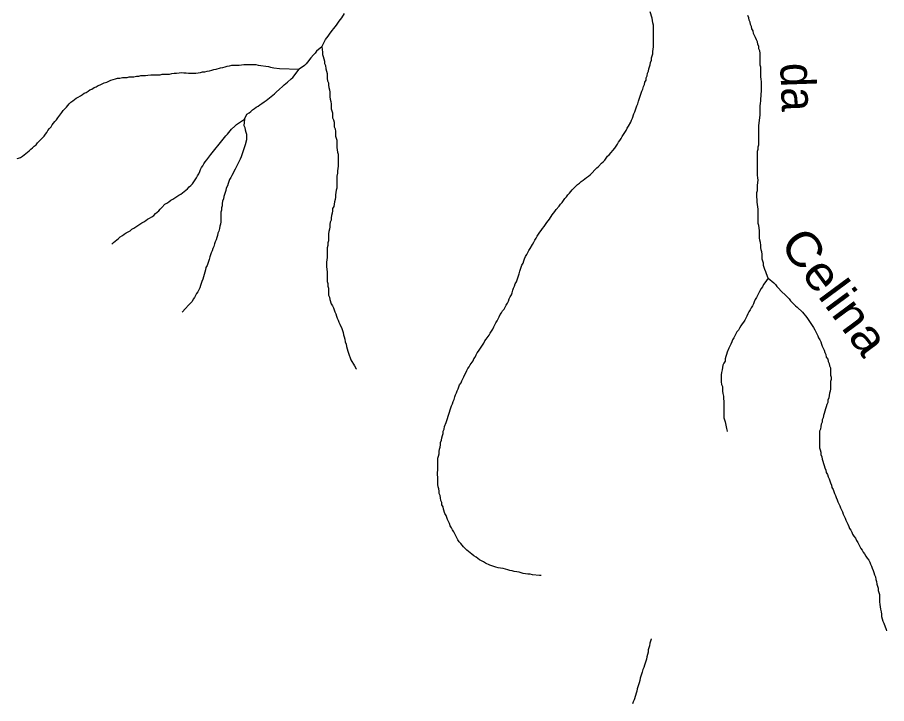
# Model space of a CAD drawing. Extents: x 652.3 to 678, y 7316.9 to 7344.9.
# Drawn here: x 666.361 to 668.387, y 7341.577 to 7343.176 of the extents above; entities that cross this region are included whole.
import ezdxf
from ezdxf.enums import TextEntityAlignment as Align

# ---------------------------------------------------------------- set-up
doc = ezdxf.new("R2010")
doc.units = 0
doc.header["$LTSCALE"] = 0.032
doc.layers.add('61', color=7, linetype='Continuous')
doc.layers.add('7', color=7, linetype='Continuous', lineweight=25)

msp = doc.modelspace()

# ---------------------------------------------------------------- linework, layer by layer
at = {"layer": '7'}
for points in [[(667.0705, 7343.1079), (667.0792, 7343.1246), (667.0856, 7343.1325), (667.0888, 7343.1373), (667.0951, 7343.1453), (667.0983, 7343.1501), (667.1047, 7343.158), (667.1111, 7343.1676), (667.1174, 7343.1755), (667.1238, 7343.1851)], [(667.7858, 7342.9225), (667.7906, 7342.932), (667.7922, 7342.9368), (667.7945, 7342.9416), (667.7977, 7342.9511), (667.8001, 7342.9559), (667.8017, 7342.9607), (667.8049, 7342.9702), (667.8073, 7342.975), (667.8089, 7342.9806), (667.8105, 7342.9853), (667.8121, 7342.9901), (667.8168, 7343.0044), (667.8192, 7343.0092), (667.82, 7343.0148), (667.8224, 7343.0196), (667.8232, 7343.0251), (667.8264, 7343.0299), (667.8264, 7343.0355), (667.8288, 7343.0402), (667.8296, 7343.0458), (667.8319, 7343.0506), (667.8327, 7343.0562), (667.8359, 7343.0657), (667.8367, 7343.0713), (667.8391, 7343.0761), (667.8391, 7343.0816), (667.8423, 7343.0912), (667.8423, 7343.0967), (667.8431, 7343.1023), (667.8439, 7343.1079), (667.8439, 7343.158), (667.8423, 7343.1636), (667.8407, 7343.1747), (667.8359, 7343.189)], [(668.1112, 7342.5684), (668.1073, 7342.5787), (668.1057, 7342.5835), (668.1033, 7342.5883), (668.1017, 7342.5931), (668.1001, 7342.5978), (668.1001, 7342.6034), (668.0985, 7342.6082), (668.0969, 7342.613), (668.0969, 7342.6241), (668.0961, 7342.6297), (668.0945, 7342.6344), (668.0937, 7342.64), (668.0937, 7342.6456), (668.0929, 7342.6512), (668.0913, 7342.6567), (668.0905, 7342.6623), (668.0905, 7342.679), (668.0897, 7342.6854), (668.089, 7342.6909), (668.0874, 7342.6957), (668.0874, 7342.7291), (668.0866, 7342.7347), (668.0858, 7342.7403), (668.085, 7342.7458), (668.085, 7342.7514), (668.0842, 7342.757), (668.0842, 7342.7681), (668.0858, 7342.7729), (668.0858, 7342.784), (668.0866, 7342.7912), (668.0874, 7342.7968), (668.0866, 7342.8023), (668.0858, 7342.8087), (668.0858, 7342.8644), (668.0874, 7342.8692), (668.0874, 7342.8747), (668.089, 7342.8795), (668.089, 7342.9241), (668.0897, 7342.9296), (668.0905, 7342.9368), (668.0921, 7342.9479), (668.0921, 7342.9702), (668.0929, 7342.9758), (668.0937, 7342.9814), (668.0937, 7342.9869), (668.0945, 7342.9925), (668.0945, 7342.9981), (668.0953, 7343.0036), (668.0953, 7343.0259), (668.0945, 7343.0323), (668.0937, 7343.0379), (668.0937, 7343.0601), (668.0921, 7343.0649), (668.0921, 7343.0928), (668.0913, 7343.0983), (668.089, 7343.1031), (668.089, 7343.1087), (668.0866, 7343.1134), (668.0858, 7343.119), (668.0834, 7343.1238), (668.0818, 7343.1294), (668.0794, 7343.1341), (668.077, 7343.1389), (668.0762, 7343.1445), (668.073, 7343.1493), (668.0722, 7343.1548), (668.0699, 7343.1596), (668.0691, 7343.1652), (668.0667, 7343.1699), (668.0659, 7343.1755), (668.0635, 7343.1803)], [(667.0705, 7343.1079), (667.0585, 7343.0975), (667.0554, 7343.0928), (667.0514, 7343.0888), (667.045, 7343.0816), (667.0371, 7343.0721), (667.0339, 7343.0681), (667.0299, 7343.0641), (667.018, 7343.0554)], [(667.0705, 7343.1079), (667.0721, 7343.0951), (667.0721, 7343.0896), (667.0737, 7343.0848), (667.0752, 7343.0792), (667.0768, 7343.0745), (667.0768, 7343.0689)], [(666.3611, 7342.8468), (666.3615, 7342.8469), (666.3687, 7342.8493), (666.3727, 7342.8525), (666.3766, 7342.8556), (666.3806, 7342.8588), (666.3846, 7342.862), (666.3886, 7342.8652), (666.3925, 7342.8692), (666.3965, 7342.8724), (666.4005, 7342.8763), (666.4045, 7342.8795), (666.4077, 7342.8835), (666.4236, 7342.8994), (666.4268, 7342.9042), (666.4299, 7342.9082), (666.4323, 7342.9129), (666.4363, 7342.9169), (666.4395, 7342.9209), (666.4419, 7342.9257), (666.4482, 7342.9336), (666.4522, 7342.9376), (666.4554, 7342.9424), (666.465, 7342.9543), (666.4681, 7342.9591), (666.4713, 7342.9631), (666.4753, 7342.967), (666.4785, 7342.971), (666.4817, 7342.975), (666.4856, 7342.9782), (666.4904, 7342.9814), (666.4944, 7342.9845), (666.4984, 7342.9877), (666.5031, 7342.9901), (666.5079, 7342.9933), (666.5127, 7342.9965), (666.5167, 7342.9997), (666.5214, 7343.0013), (666.5262, 7343.0044), (666.5302, 7343.0076), (666.535, 7343.0092), (666.5397, 7343.0124), (666.5445, 7343.014), (666.5493, 7343.0172), (666.5541, 7343.0188), (666.5636, 7343.0235), (666.5692, 7343.0251), (666.5787, 7343.0299), (666.5899, 7343.0331), (666.5946, 7343.0347), (666.6002, 7343.0347), (666.6058, 7343.0363), (666.6169, 7343.0363), (666.6217, 7343.0379), (666.6328, 7343.0379), (666.6384, 7343.0394), (666.644, 7343.0394), (666.6488, 7343.041), (666.6599, 7343.041), (666.6655, 7343.0418), (666.6718, 7343.0426), (666.6941, 7343.0426), (666.6989, 7343.0442), (666.7156, 7343.0442), (666.7212, 7343.045), (666.7267, 7343.0458), (666.7323, 7343.0458), (666.7379, 7343.0466), (666.7434, 7343.0474), (666.749, 7343.0466), (666.7546, 7343.0466), (666.7602, 7343.0458), (666.7769, 7343.0458), (666.7824, 7343.0466), (666.788, 7343.0474), (666.7928, 7343.049), (666.7983, 7343.049), (666.8031, 7343.0506), (666.8087, 7343.0514), (666.8143, 7343.053), (666.819, 7343.0546), (666.8246, 7343.0554), (666.8342, 7343.0585), (666.8397, 7343.0593), (666.8453, 7343.0609), (666.8501, 7343.0625), (666.8556, 7343.0633), (666.8612, 7343.0649), (666.8779, 7343.0649), (666.8835, 7343.0657), (666.8891, 7343.0665), (666.9169, 7343.0665), (666.9225, 7343.0649), (666.9288, 7343.0641), (666.94, 7343.0625), (666.9463, 7343.0617), (666.9511, 7343.0601), (666.9591, 7343.0585), (666.9718, 7343.057), (667.018, 7343.0554)], [(667.0768, 7343.0689), (667.0792, 7343.0641), (667.08, 7343.0562), (667.0832, 7343.045), (667.0832, 7343.0339), (667.084, 7343.0283), (667.0864, 7343.0235), (667.0864, 7343.018), (667.0872, 7343.0124), (667.0888, 7343.0076), (667.0896, 7343.0021), (667.0896, 7342.9909), (667.0904, 7342.9853), (667.092, 7342.9798), (667.0928, 7342.9742), (667.0928, 7342.9631), (667.0943, 7342.9583), (667.0959, 7342.9535), (667.0959, 7342.9424), (667.0975, 7342.9376), (667.0991, 7342.932), (667.0991, 7342.9209), (667.1015, 7342.9161), (667.1023, 7342.9105), (667.1023, 7342.8994), (667.1039, 7342.8946), (667.1055, 7342.8899), (667.1055, 7342.8732), (667.1063, 7342.8676), (667.1071, 7342.862), (667.1087, 7342.8572), (667.1087, 7342.8294), (667.1079, 7342.8238), (667.1071, 7342.8182), (667.1071, 7342.8127), (667.1055, 7342.8063), (667.1055, 7342.7785), (667.1039, 7342.7737), (667.1023, 7342.7626), (667.1023, 7342.757), (667.1015, 7342.7514), (667.0999, 7342.7466), (667.0991, 7342.7411), (667.0983, 7342.7355), (667.0959, 7342.7307), (667.0959, 7342.7252), (667.0951, 7342.7196), (667.0935, 7342.7148), (667.0928, 7342.7092), (667.0928, 7342.7037), (667.0904, 7342.6989), (667.0896, 7342.6933), (667.0896, 7342.6878), (667.0888, 7342.6822), (667.0872, 7342.6774), (667.0864, 7342.6718), (667.0864, 7342.6551), (667.0848, 7342.6504), (667.0848, 7342.6448), (667.0832, 7342.6392), (667.0832, 7342.6169), (667.0824, 7342.6114), (667.0816, 7342.6058), (667.0816, 7342.5947), (667.0824, 7342.5891), (667.0832, 7342.5827), (667.0832, 7342.5604), (667.0848, 7342.5557), (667.0848, 7342.5501), (667.0864, 7342.5453), (667.0864, 7342.5286), (667.0888, 7342.5238), (667.0896, 7342.5183), (667.0928, 7342.5087), (667.0959, 7342.504), (667.0975, 7342.4992), (667.1007, 7342.4896), (667.1031, 7342.4849), (667.1047, 7342.4801), (667.1063, 7342.4753), (667.1087, 7342.4705), (667.1103, 7342.4658), (667.1126, 7342.461), (667.1174, 7342.4514), (667.119, 7342.4467), (667.1206, 7342.4419), (667.1214, 7342.4363), (667.123, 7342.4315), (667.1246, 7342.426), (667.1254, 7342.4196), (667.127, 7342.4148), (667.1278, 7342.4093), (667.1301, 7342.4037), (667.1309, 7342.3981), (667.1325, 7342.3934), (667.1341, 7342.3886), (667.1365, 7342.383), (667.1381, 7342.3782), (667.1469, 7342.3639), (667.151, 7342.3571), (667.1514, 7342.3564)], [(666.8906, 7342.9392), (666.8962, 7342.9503), (666.901, 7342.9535), (666.905, 7342.9567), (666.9089, 7342.9607), (666.9137, 7342.9639), (666.9177, 7342.967), (666.9225, 7342.9694), (666.9265, 7342.9726), (666.9312, 7342.9758), (666.936, 7342.979), (666.9408, 7342.9822), (666.9448, 7342.9853), (666.9487, 7342.9885), (666.9527, 7342.9917), (666.9567, 7342.9949), (666.9607, 7342.9981), (666.9646, 7343.0021), (666.9718, 7343.0092), (666.979, 7343.0148), (666.9829, 7343.0188), (666.9869, 7343.0219), (666.9909, 7343.0251), (666.9989, 7343.0331), (667.0028, 7343.0363), (667.018, 7343.0554)], [(666.5815, 7342.6475), (666.5821, 7342.6481), (666.5843, 7342.6504), (666.5851, 7342.6512), (666.5891, 7342.6543), (666.5931, 7342.6575), (666.597, 7342.6607), (666.601, 7342.6647), (666.6058, 7342.6679), (666.6098, 7342.671), (666.6145, 7342.6742), (666.6241, 7342.679), (666.6281, 7342.6822), (666.6328, 7342.6846), (666.6368, 7342.6878), (666.6416, 7342.6909), (666.6464, 7342.6941), (666.6511, 7342.6973), (666.6559, 7342.6997), (666.6607, 7342.7029), (666.6647, 7342.7061), (666.6694, 7342.7084), (666.6742, 7342.7116), (666.679, 7342.7148), (666.683, 7342.7188), (666.6869, 7342.722), (666.6909, 7342.7252), (666.6941, 7342.7291), (666.6981, 7342.7331), (666.7045, 7342.7411), (666.7092, 7342.7435), (666.714, 7342.7466), (666.7188, 7342.7498), (666.7236, 7342.7522), (666.7283, 7342.7554), (666.7331, 7342.7586), (666.7371, 7342.7618), (666.7419, 7342.7641), (666.7458, 7342.7673), (666.7498, 7342.7705), (666.7538, 7342.7737), (666.7578, 7342.7769), (666.7617, 7342.7809), (666.7657, 7342.784), (666.7689, 7342.788), (666.7721, 7342.7928), (666.7785, 7342.8023), (666.7808, 7342.8071), (666.784, 7342.8119), (666.7864, 7342.8167), (666.788, 7342.8214), (666.7904, 7342.8262), (666.7936, 7342.8302), (666.796, 7342.835), (666.7991, 7342.8397), (666.8023, 7342.8445), (666.8119, 7342.8564), (666.8151, 7342.8604), (666.8373, 7342.8883), (666.8405, 7342.8922), (666.8469, 7342.9002), (666.8509, 7342.9042), (666.854, 7342.9082), (666.8604, 7342.9153), (666.8676, 7342.9225), (666.8715, 7342.9265), (666.8906, 7342.9392)], [(666.8906, 7342.9392), (666.8891, 7342.9241), (666.8914, 7342.9193), (666.8922, 7342.9137), (666.8938, 7342.909), (666.8954, 7342.9042), (666.8954, 7342.8907), (666.8922, 7342.8795), (666.8875, 7342.8652), (666.8859, 7342.8604), (666.8827, 7342.8509), (666.8803, 7342.8461), (666.8779, 7342.8413), (666.8708, 7342.827), (666.8684, 7342.8222), (666.8612, 7342.8079), (666.8588, 7342.8031), (666.8556, 7342.7984), (666.8525, 7342.7888), (666.8509, 7342.7832), (666.8477, 7342.7785), (666.8469, 7342.7729), (666.8437, 7342.7633), (666.8421, 7342.7586), (666.8413, 7342.753), (666.8389, 7342.7482), (666.8381, 7342.7427), (666.8381, 7342.7371), (666.8365, 7342.7323), (666.8365, 7342.7267), (666.8349, 7342.722), (666.8349, 7342.6997), (666.8342, 7342.6941), (666.8326, 7342.6893), (666.8318, 7342.6838), (666.831, 7342.6782), (666.8286, 7342.6734), (666.8278, 7342.6679), (666.8262, 7342.6631), (666.8246, 7342.6575), (666.8222, 7342.6527), (666.8206, 7342.648), (666.819, 7342.6424), (666.8166, 7342.6376), (666.8151, 7342.6321), (666.8127, 7342.6273), (666.8111, 7342.6225), (666.8095, 7342.6177), (666.8079, 7342.6122), (666.8063, 7342.6074), (666.8031, 7342.5978), (666.8007, 7342.5931), (666.7999, 7342.5875), (666.7976, 7342.5827), (666.7968, 7342.5772), (666.7952, 7342.5716), (666.7936, 7342.566), (666.7912, 7342.5604), (666.788, 7342.5509), (666.7864, 7342.5461), (666.7816, 7342.5366), (666.7785, 7342.5326), (666.7737, 7342.523), (666.7705, 7342.5191), (666.7681, 7342.5143), (666.7649, 7342.5103), (666.7609, 7342.5063), (666.7522, 7342.4968), (666.7457, 7342.4898), (666.7455, 7342.4895)], [(667.4142, 7342.3615), (667.4166, 7342.3663), (667.423, 7342.3758), (667.4246, 7342.3806), (667.4277, 7342.3846), (667.4301, 7342.3894), (667.4325, 7342.3941), (667.4357, 7342.3981), (667.4452, 7342.4124), (667.4484, 7342.4172), (667.4508, 7342.422), (667.454, 7342.426), (667.4604, 7342.4355), (667.4627, 7342.4403), (667.4691, 7342.4498), (667.4715, 7342.4546), (667.4739, 7342.4594), (667.4763, 7342.4642), (667.4795, 7342.4689), (667.4818, 7342.4737), (667.4842, 7342.4785), (667.4866, 7342.4833), (667.4898, 7342.4872), (667.4914, 7342.492), (667.4954, 7342.496), (667.5001, 7342.5055), (667.5033, 7342.5103), (667.5057, 7342.5151), (667.5073, 7342.5199), (667.5097, 7342.5246), (667.5129, 7342.5294), (667.5145, 7342.5342), (667.5161, 7342.5406), (667.5176, 7342.5453), (667.52, 7342.5501), (667.5216, 7342.5549), (667.524, 7342.5596), (667.5272, 7342.5692), (667.5288, 7342.574), (667.5304, 7342.5787), (667.532, 7342.5843), (667.5336, 7342.5891), (667.5367, 7342.5986), (667.5399, 7342.6034), (667.5415, 7342.609), (667.5431, 7342.6138), (667.5455, 7342.6185), (667.5487, 7342.6233), (667.5535, 7342.6329), (667.5566, 7342.6376), (667.5614, 7342.6472), (667.5646, 7342.6519), (667.567, 7342.6567), (667.5702, 7342.6615), (667.5726, 7342.6663), (667.5757, 7342.671), (667.5789, 7342.6758), (667.5821, 7342.6798), (667.5853, 7342.6838), (667.5885, 7342.6886), (667.5948, 7342.6981), (667.6012, 7342.7061), (667.6076, 7342.7156), (667.6139, 7342.7236), (667.6171, 7342.7283), (667.6235, 7342.7363), (667.6267, 7342.7411), (667.6306, 7342.745), (667.6338, 7342.749), (667.637, 7342.7538), (667.641, 7342.7578), (667.6442, 7342.7626), (667.6481, 7342.7665), (667.6545, 7342.7745), (667.6664, 7342.7864), (667.6712, 7342.7896), (667.6752, 7342.7936), (667.68, 7342.7968), (667.6839, 7342.7999), (667.6879, 7342.8031), (667.6919, 7342.8063), (667.6959, 7342.8095), (667.7118, 7342.8254), (667.7158, 7342.8286), (667.7221, 7342.8365), (667.7261, 7342.8397), (667.7301, 7342.8437), (667.7333, 7342.8477), (667.7365, 7342.8525), (667.7404, 7342.8556), (667.7532, 7342.8716), (667.7564, 7342.8763), (667.7595, 7342.8803), (667.7619, 7342.8851), (667.7651, 7342.8891), (667.7683, 7342.8938), (667.7707, 7342.8986), (667.7739, 7342.9034), (667.7802, 7342.9129), (667.7826, 7342.9177), (667.7858, 7342.9225)], [(668.1112, 7342.5684), (668.1033, 7342.5573), (668.1001, 7342.5533), (668.0977, 7342.5485), (668.0945, 7342.5445), (668.0905, 7342.5374), (668.0834, 7342.523), (668.081, 7342.5183), (668.0786, 7342.5135), (668.077, 7342.5087), (668.0746, 7342.504), (668.0714, 7342.4992), (668.0691, 7342.4944), (668.0659, 7342.4896), (668.0635, 7342.4849), (668.0611, 7342.4801), (668.0563, 7342.4705), (668.0531, 7342.4658), (668.05, 7342.4618), (668.0476, 7342.457), (668.0444, 7342.4522), (668.042, 7342.4475), (668.038, 7342.4435), (668.0333, 7342.4339), (668.0309, 7342.4292), (668.0277, 7342.4244), (668.0261, 7342.4196), (668.0237, 7342.4148), (668.0213, 7342.4101), (668.0189, 7342.4053), (668.0157, 7342.3957), (668.0142, 7342.3902), (668.0126, 7342.3854), (668.011, 7342.3806), (668.011, 7342.375), (668.0078, 7342.3703), (668.0054, 7342.3655), (668.0046, 7342.3599), (668.0038, 7342.3544), (668.0022, 7342.3488), (668.0014, 7342.3432), (668.0014, 7342.3265), (668.0022, 7342.3209), (668.0046, 7342.3162), (668.0046, 7342.305), (668.0054, 7342.2995), (668.007, 7342.2931), (668.007, 7342.2875), (668.0078, 7342.282), (668.0078, 7342.243), (668.0094, 7342.2382), (668.011, 7342.2334), (668.0142, 7342.2183), (668.0155, 7342.2121), (668.0156, 7342.2113)], [(668.1112, 7342.5684), (668.124, 7342.5573), (668.1279, 7342.5533), (668.1311, 7342.5493), (668.1351, 7342.5453), (668.1415, 7342.5382), (668.1518, 7342.5278), (668.1598, 7342.5199), (668.163, 7342.5159), (668.1709, 7342.5079), (668.1749, 7342.504), (668.1789, 7342.5008), (668.1908, 7342.4888), (668.194, 7342.4849), (668.198, 7342.4809), (668.2011, 7342.4769), (668.2043, 7342.4721), (668.2075, 7342.4673), (668.2107, 7342.4626), (668.2131, 7342.4578), (668.2163, 7342.453), (668.2194, 7342.4483), (668.2266, 7342.4339), (668.2282, 7342.4292), (668.2314, 7342.4244), (668.2338, 7342.4196), (668.2354, 7342.4148), (668.237, 7342.4101), (668.2417, 7342.4005), (668.2433, 7342.3949), (668.2457, 7342.3902), (668.2465, 7342.3846), (668.2497, 7342.3798), (668.2505, 7342.3743), (668.2529, 7342.3695), (668.2537, 7342.3639), (668.256, 7342.3591), (668.256, 7342.3424), (668.2576, 7342.3377), (668.2576, 7342.3321)], [(667.5821, 7341.875), (667.5813, 7341.8751), (667.5781, 7341.8754), (667.5614, 7341.8769), (667.5566, 7341.8785), (667.5511, 7341.8785), (667.5455, 7341.8793), (667.5399, 7341.8801), (667.5352, 7341.8817), (667.5304, 7341.8833), (667.5248, 7341.8841), (667.5192, 7341.8849), (667.5145, 7341.8865), (667.5089, 7341.8873), (667.5041, 7341.8889), (667.4986, 7341.8905), (667.493, 7341.8913), (667.4874, 7341.8921), (667.4818, 7341.8929), (667.4763, 7341.8945), (667.462, 7341.8992), (667.4524, 7341.904), (667.4476, 7341.9072), (667.4429, 7341.9096), (667.4381, 7341.912), (667.4341, 7341.9151), (667.4301, 7341.9183), (667.4253, 7341.9215), (667.4206, 7341.9247), (667.4166, 7341.9279), (667.4126, 7341.9311), (667.4086, 7341.9342), (667.4007, 7341.9422), (667.3943, 7341.9502), (667.3911, 7341.9541), (667.388, 7341.9581), (667.3856, 7341.9629), (667.3784, 7341.9772), (667.3752, 7341.982), (667.3728, 7341.9868), (667.3697, 7341.9915), (667.3681, 7341.9963), (667.3657, 7342.0011), (667.3633, 7342.0059), (667.3601, 7342.0154), (667.3577, 7342.0202), (667.3545, 7342.0297), (667.3537, 7342.0353), (667.3506, 7342.0401), (667.3506, 7342.0456), (667.3482, 7342.0504), (667.3474, 7342.056), (667.3466, 7342.0615), (667.3442, 7342.0663), (667.3442, 7342.0719), (667.3434, 7342.0775), (667.3418, 7342.0822), (667.341, 7342.0878), (667.341, 7342.1045), (667.3402, 7342.1101), (667.3402, 7342.1157), (667.341, 7342.1212), (667.341, 7342.1491), (667.3426, 7342.1538), (667.3442, 7342.1586), (667.3442, 7342.1642), (667.345, 7342.1698), (667.3466, 7342.1745), (667.3474, 7342.1801), (667.3474, 7342.1857), (667.3498, 7342.1905), (667.3506, 7342.196), (667.3521, 7342.2016), (667.3537, 7342.2064), (667.3537, 7342.2119), (667.3561, 7342.2167), (667.3569, 7342.2223), (667.3601, 7342.2318), (667.3617, 7342.2366), (667.3633, 7342.2414), (667.3649, 7342.2469), (667.3665, 7342.2517), (667.3712, 7342.266), (667.3728, 7342.2708), (667.3752, 7342.2756), (667.3768, 7342.2812), (667.3792, 7342.2859), (667.3808, 7342.2915), (667.3824, 7342.2963), (667.3848, 7342.3011), (667.3864, 7342.3058), (667.3887, 7342.3106), (667.3903, 7342.3154), (667.3919, 7342.3201), (667.3951, 7342.3241), (667.3967, 7342.3289), (667.3991, 7342.3337), (667.4015, 7342.3384), (667.4086, 7342.3528), (667.411, 7342.3575), (667.4142, 7342.3615)], [(668.2576, 7342.3321), (668.256, 7342.3273), (668.256, 7342.3106), (668.2553, 7342.305), (668.2537, 7342.3003), (668.2521, 7342.2891), (668.2497, 7342.2843), (668.2497, 7342.2788), (668.2473, 7342.274), (668.2465, 7342.2684), (668.2449, 7342.2637), (668.2433, 7342.2581), (668.2417, 7342.2533), (668.2401, 7342.2485), (668.2393, 7342.243), (668.237, 7342.2382), (668.237, 7342.2326), (668.2346, 7342.2278), (668.2338, 7342.2223), (668.233, 7342.2167), (668.2306, 7342.2119), (668.2306, 7342.1729), (668.2322, 7342.1682), (668.2338, 7342.1626), (668.2338, 7342.157), (668.2362, 7342.1523), (668.237, 7342.1467), (668.2385, 7342.1419), (668.2401, 7342.1363), (668.2417, 7342.1316), (668.2433, 7342.126), (668.2457, 7342.1212), (668.2465, 7342.1157), (668.2489, 7342.1109), (668.2505, 7342.1053), (668.2529, 7342.1005), (668.256, 7342.091), (668.2584, 7342.0862), (668.2592, 7342.0806), (668.2624, 7342.0759), (668.264, 7342.0711), (668.2656, 7342.0663), (668.268, 7342.0615), (668.2696, 7342.0568), (668.272, 7342.052), (668.2736, 7342.0472), (668.2783, 7342.0377), (668.2799, 7342.0329), (668.2815, 7342.0281), (668.2839, 7342.0234), (668.2855, 7342.0186), (668.2879, 7342.0138), (668.2903, 7342.009), (668.2919, 7342.0043), (668.2966, 7341.9947), (668.299, 7341.9899), (668.3006, 7341.9852), (668.3038, 7341.9812), (668.3062, 7341.9764), (668.3078, 7341.9716), (668.3109, 7341.9669), (668.3141, 7341.9621), (668.3165, 7341.9573), (668.3197, 7341.9525), (668.3221, 7341.9478), (668.3269, 7341.9382), (668.33, 7341.9342), (668.3324, 7341.9295), (668.3356, 7341.9255), (668.3388, 7341.9207), (668.342, 7341.9159), (668.3452, 7341.9112), (668.3476, 7341.9064), (668.3491, 7341.9016), (668.3515, 7341.8968), (668.3531, 7341.8921), (668.3555, 7341.8873), (668.3571, 7341.8825), (668.3587, 7341.8769), (668.3611, 7341.8722), (668.3619, 7341.8658), (668.3635, 7341.861), (668.3643, 7341.8555), (668.3659, 7341.8507), (668.3674, 7341.8459), (668.3674, 7341.8403), (668.369, 7341.8356), (668.3706, 7341.8308), (668.3706, 7341.8141), (668.3714, 7341.8077), (668.3722, 7341.8022), (668.373, 7341.7966), (668.3746, 7341.791), (668.3754, 7341.7854), (668.3754, 7341.7799), (668.377, 7341.7743), (668.3778, 7341.7687), (668.3802, 7341.764), (668.3857, 7341.7496), (668.3869, 7341.7467), (668.387, 7341.7463)], [(667.8384, 7341.7275), (667.8382, 7341.7271), (667.8367, 7341.7226), (667.8351, 7341.7178), (667.8343, 7341.7114), (667.8311, 7341.7019), (667.8311, 7341.6963), (667.8296, 7341.6916), (667.828, 7341.686), (667.8272, 7341.6804), (667.8224, 7341.6661), (667.8208, 7341.6613), (667.8192, 7341.6565), (667.8176, 7341.6502), (667.8144, 7341.6406)], [(667.8144, 7341.6406), (667.8128, 7341.6359), (667.8121, 7341.6303), (667.8105, 7341.6255), (667.8089, 7341.6207), (667.8057, 7341.6112), (667.8049, 7341.6056), (667.8033, 7341.6008), (667.8017, 7341.5953), (667.7985, 7341.5857), (667.7961, 7341.581), (667.7945, 7341.5762)]]:
    msp.add_lwpolyline(points, dxfattribs=at)

# ---------------------------------------------------------------- texts
at = {"layer": '61'}
for s, rotation, width, p in [('da', 271.973, 0.95, (668.1409, 7343.0124)), ('Celina', 306.473, 1.1, (668.2349, 7342.5135))]:
    msp.add_text(s, height=0.08, rotation=rotation, dxfattribs=dict(at, width=width)).set_placement(p, align=Align.CENTER)

doc.saveas('drawing.dxf')
